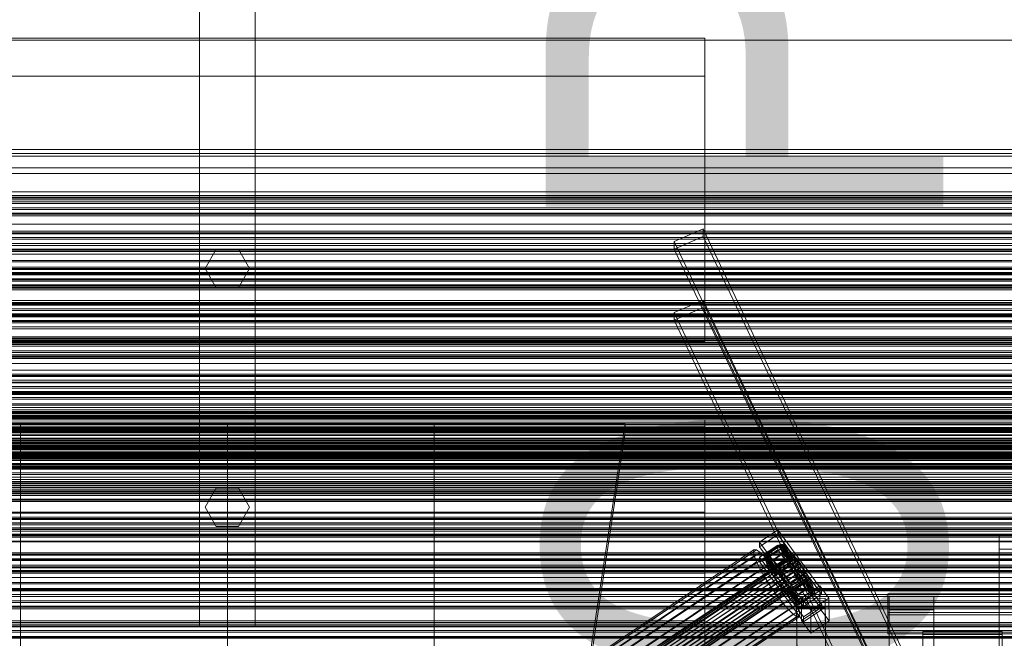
# Model space of a CAD drawing. Header units: millimetres. Extents: x -2233 to 61924, y -68080 to 6847.
# Tile 305 of 656: x -130 to 488, y -32707 to -32319. Entities that reach past the tile are written whole.
import ezdxf

# ---------------------------------------------------------------- set-up
doc = ezdxf.new("R2010")
doc.units = ezdxf.units.MM
for name, color, linetype, lineweight in [('COTAS_P', 1, 'Continuous', 0), ('frontal_C02', 7, 'Continuous', 0), ('frontal_C03', 7, 'Continuous', 0), ('frontal_C03-dry', 7, 'Continuous', 0), ('frontal_tolva', 7, 'Continuous', 0)]:
    doc.layers.add(name, color=color, linetype=linetype, lineweight=lineweight)
doc.dimstyles.new('R19_100', dxfattribs={"dimtxt": 250, "dimasz": 150, "dimexe": 150, "dimexo": 80, "dimgap": 100, "dimtad": 1, "dimtih": 1, "dimtoh": 1, "dimdsep": 46, "dimcen": 0.09, "dimadec": 0, "dimazin": 0, "dimtfac": 1, "dimtdec": 4, "dimtofl": 0, "dimtmove": 0, "dimatfit": 3, "dimfxl": 1, "dimtolj": 1, "dimtzin": 0, "dimarcsym": 0})

# ---------------------------------------------------------------- blocks, each defined once
blk = doc.blocks.new('DIM_R27_53')
at = {"layer": 'COTAS_P'}
for p, q in [((-150, -32000), (550, -32000)), ((550, -32000), (505, -32150)), ((550, -34600), (550, -32000)), ((550, -32000), (595, -32150)), ((550, -34600), (505, -34450)), ((550, -34600), (595, -34450)), ((-150, -34600), (550, -34600))]:
    blk.add_line(p, q, dxfattribs=at)
blk.add_text('2600 P', height=250, rotation=90, dxfattribs=at).set_placement((450, -33300))

msp = doc.modelspace()

# ---------------------------------------------------------------- linework, layer by layer
at = {"layer": 'frontal_C02'}
for p, q in [((-300, -32330.096), (300, -32330.096)), ((300, -32330.096), (300, -32497.005)), ((300, -32330.096), (300, -32353.96)), ((300, -32353.96), (-300, -32353.96)), ((300, -32520.869), (300, -32353.96)), ((280.886, -32457.913), (299.114, -32450.056)), ((299.114, -32454.825), (280.886, -32462.682)), ((299.114, -32450.056), (299.114, -32454.825)), ((299.114, -32450.056), (439.114, -32745.966)), ((439.114, -32750.735), (299.114, -32454.825)), ((280.886, -32462.682), (280.886, -32457.913)), ((420.886, -32753.824), (280.886, -32457.913)), ((420.886, -32758.593), (280.886, -32462.682)), ((300, -32497.005), (-300, -32497.005)), ((280.886, -32502.621), (299.114, -32494.763)), ((299.114, -32494.763), (299.114, -32499.532)), ((299.114, -32494.763), (439.114, -32790.674)), ((300, -32520.869), (300, -32497.005)), ((299.114, -32499.532), (280.886, -32507.39)), ((280.886, -32507.39), (280.886, -32502.621)), ((420.886, -32798.531), (280.886, -32502.621)), ((439.114, -32795.443), (299.114, -32499.532)), ((420.886, -32803.3), (280.886, -32507.39)), ((-300, -32520.869), (300, -32520.869)), ((300, -32570.15), (-300, -32570.15)), ((-130, -32572.359), (-250, -32572.359)), ((-130, -32781.429), (-130, -32572.359)), ((0, -32572.359), (-130, -32572.359)), ((-130, -32578.09), (-130, -32572.359)), ((0, -32781.429), (0, -32572.359)), ((130, -32572.359), (0, -32572.359)), ((0, -32578.09), (0, -32572.359)), ((130, -32781.429), (130, -32572.359)), ((250, -32572.359), (130, -32572.359)), ((130, -32578.09), (130, -32572.359)), ((228.298, -32715.693), (250, -32572.359)), ((250, -32572.359), (250, -32578.09)), ((300, -32578.181), (300, -32570.15)), ((300, -32570.15), (300, -32574.376)), ((300, -32574.376), (-300, -32574.376)), ((300, -32578.181), (-300, -32578.181)), ((-250, -32578.09), (-130, -32578.09)), ((-130, -32578.09), (-130, -32787.159)), ((-130, -32578.09), (0, -32578.09)), ((0, -32578.09), (0, -32787.159)), ((0, -32578.09), (130, -32578.09)), ((130, -32578.09), (130, -32787.159)), ((130, -32578.09), (250, -32578.09)), ((250, -32578.09), (228.298, -32721.423)), ((300, -32574.376), (300, -32590.57)), ((300, -32597.921), (300, -32578.181)), ((300, -32590.57), (-300, -32590.57)), ((300, -32590.57), (300, -32617.629)), ((300, -32597.921), (-300, -32597.921)), ((300, -32628.025), (300, -32597.921)), ((300, -32617.629), (-300, -32617.629)), ((300, -32617.629), (300, -32653.709)), ((300, -32628.025), (-300, -32628.025)), ((300, -32666.441), (300, -32628.025)), ((334.501, -32646.938), (345.969, -32639.269)), ((345.969, -32639.269), (345.981, -32642.249)), ((345.969, -32639.269), (373.501, -32676.791)), ((334.513, -32649.918), (334.501, -32646.938)), ((362.033, -32684.46), (334.501, -32646.938)), ((345.981, -32642.249), (334.513, -32649.918)), ((373.513, -32679.772), (345.981, -32642.249)), ((485, -32868.46), (485, -32641.941)), ((485, -32641.941), (775, -32641.941)), ((485, -32651.486), (485, -32641.941)), ((300, -32653.709), (-300, -32653.709)), ((146.383, -32776.219), (330.692, -32652.964)), ((146.872, -32774.936), (331.181, -32651.681)), ((148.32, -32775.094), (332.629, -32651.839)), ((150.629, -32776.681), (334.938, -32653.427)), ((300, -32653.709), (300, -32696.351)), ((331.181, -32651.681), (330.692, -32652.964)), ((330.692, -32652.964), (331.197, -32655.6)), ((332.629, -32651.839), (331.181, -32651.681)), ((334.938, -32653.427), (332.629, -32651.839)), ((334.513, -32649.918), (362.045, -32687.441)), ((334.539, -32656.475), (346.008, -32648.806)), ((346.02, -32651.787), (334.551, -32659.456)), ((337.95, -32656.336), (334.938, -32653.427)), ((337.64, -32655.776), (347.47, -32649.202)), ((338.005, -32654.816), (347.835, -32648.243)), ((338.017, -32657.748), (347.847, -32651.174)), ((339.088, -32654.934), (348.918, -32648.361)), ((339.111, -32660.597), (348.941, -32654.024)), ((340.816, -32656.122), (350.645, -32649.548)), ((343.069, -32658.298), (352.899, -32651.724)), ((346.008, -32648.806), (346.02, -32651.787)), ((346.008, -32648.806), (373.539, -32686.329)), ((373.551, -32689.309), (346.02, -32651.787)), ((347.835, -32648.243), (347.47, -32649.202)), ((347.47, -32649.202), (353.205, -32657.02)), ((347.47, -32649.202), (347.847, -32651.174)), ((348.918, -32648.361), (347.835, -32648.243)), ((347.835, -32648.243), (353.378, -32656.565)), ((347.847, -32651.174), (353.384, -32657.954)), ((347.847, -32651.174), (348.941, -32654.024)), ((350.645, -32649.548), (348.918, -32648.361)), ((348.918, -32648.361), (353.892, -32656.621)), ((348.941, -32654.024), (353.902, -32659.303)), ((348.941, -32654.024), (350.678, -32657.557)), ((352.899, -32651.724), (350.645, -32649.548)), ((350.645, -32649.548), (354.71, -32657.183)), ((355.525, -32654.741), (352.899, -32651.724)), ((352.899, -32651.724), (355.777, -32658.214)), ((775, -32651.486), (485, -32651.486)), ((485, -32651.486), (485, -32878.005)), ((141.045, -32798.899), (354.844, -32655.924)), ((141.218, -32798.445), (355.017, -32655.469)), ((141.224, -32799.833), (355.022, -32656.858)), ((141.731, -32798.501), (355.53, -32655.525)), ((141.742, -32801.183), (355.541, -32658.208)), ((142.549, -32799.063), (356.348, -32656.088)), ((142.565, -32802.857), (356.363, -32659.881)), ((143.617, -32800.094), (357.415, -32657.119)), ((144.861, -32801.523), (358.659, -32658.547)), ((146.887, -32778.855), (331.197, -32655.6)), ((148.35, -32782.664), (332.659, -32659.41)), ((153.641, -32779.59), (337.95, -32656.336)), ((331.197, -32655.6), (332.659, -32659.41)), ((332.659, -32659.41), (334.981, -32664.133)), ((334.551, -32659.456), (334.539, -32656.475)), ((362.071, -32693.998), (334.539, -32656.475)), ((334.551, -32659.456), (362.083, -32696.978)), ((337.64, -32655.776), (338.005, -32654.816)), ((343.376, -32663.593), (337.64, -32655.776)), ((338.017, -32657.748), (337.64, -32655.776)), ((341.461, -32660.368), (337.95, -32656.336)), ((343.549, -32663.139), (338.005, -32654.816)), ((338.005, -32654.816), (339.088, -32654.934)), ((343.554, -32664.527), (338.017, -32657.748)), ((339.111, -32660.597), (338.017, -32657.748)), ((344.062, -32663.195), (339.088, -32654.934)), ((339.088, -32654.934), (340.816, -32656.122)), ((344.88, -32663.757), (340.816, -32656.122)), ((340.816, -32656.122), (343.069, -32658.298)), ((340.848, -32664.131), (350.678, -32657.557)), ((345.947, -32664.788), (343.069, -32658.298)), ((343.069, -32658.298), (345.695, -32661.314)), ((353.205, -32657.02), (343.376, -32663.593)), ((353.378, -32656.565), (343.549, -32663.139)), ((353.384, -32657.954), (343.554, -32664.527)), ((353.892, -32656.621), (344.062, -32663.195)), ((353.902, -32659.303), (344.073, -32665.877)), ((354.71, -32657.183), (344.88, -32663.757)), ((345.695, -32661.314), (355.525, -32654.741)), ((355.777, -32658.214), (345.947, -32664.788)), ((357.021, -32659.643), (347.191, -32666.217)), ((358.345, -32658.392), (348.515, -32664.966)), ((350.678, -32657.557), (354.725, -32660.977)), ((350.678, -32657.557), (352.938, -32661.533)), ((353.205, -32657.02), (353.378, -32656.565)), ((353.384, -32657.954), (353.205, -32657.02)), ((353.378, -32656.565), (353.892, -32656.621)), ((353.902, -32659.303), (353.384, -32657.954)), ((353.892, -32656.621), (354.71, -32657.183)), ((354.725, -32660.977), (353.902, -32659.303)), ((354.71, -32657.183), (355.777, -32658.214)), ((355.017, -32655.469), (354.844, -32655.924)), ((354.844, -32655.924), (355.022, -32656.858)), ((355.53, -32655.525), (355.017, -32655.469)), ((355.022, -32656.858), (355.541, -32658.208)), ((358.345, -32658.392), (355.525, -32654.741)), ((355.525, -32654.741), (357.021, -32659.643)), ((356.348, -32656.088), (355.53, -32655.525)), ((355.541, -32658.208), (356.363, -32659.881)), ((355.777, -32658.214), (357.021, -32659.643)), ((357.415, -32657.119), (356.348, -32656.088)), ((356.363, -32659.881), (357.434, -32661.765)), ((357.021, -32659.643), (358.357, -32661.373)), ((358.659, -32658.547), (357.415, -32657.119)), ((358.357, -32661.373), (358.345, -32658.392)), ((361.166, -32662.429), (358.345, -32658.392)), ((359.995, -32660.277), (358.659, -32658.547)), ((300, -32666.441), (-300, -32666.441)), ((143.635, -32804.74), (357.434, -32661.765)), ((144.881, -32806.705), (358.68, -32663.73)), ((359.995, -32660.277), (146.196, -32803.252)), ((146.218, -32808.617), (360.017, -32665.642)), ((147.533, -32805.165), (361.332, -32662.189)), ((148.779, -32807.129), (362.578, -32664.154)), ((149.85, -32809.013), (363.648, -32666.037)), ((150.672, -32787.387), (334.981, -32664.133)), ((157.152, -32783.623), (341.461, -32660.368)), ((345.231, -32665.249), (160.922, -32788.504)), ((300, -32710.552), (300, -32666.441)), ((334.981, -32664.133), (338.003, -32669.448)), ((344.073, -32665.877), (339.111, -32660.597)), ((340.848, -32664.131), (339.111, -32660.597)), ((344.895, -32667.551), (340.848, -32664.131)), ((343.108, -32668.107), (340.848, -32664.131)), ((345.231, -32665.249), (341.461, -32660.368)), ((343.108, -32668.107), (352.938, -32661.533)), ((343.549, -32663.139), (343.376, -32663.593)), ((343.376, -32663.593), (343.554, -32664.527)), ((344.062, -32663.195), (343.549, -32663.139)), ((343.554, -32664.527), (344.073, -32665.877)), ((344.88, -32663.757), (344.062, -32663.195)), ((344.073, -32665.877), (344.895, -32667.551)), ((345.947, -32664.788), (344.88, -32663.757)), ((354.725, -32660.977), (344.895, -32667.551)), ((349.002, -32670.646), (345.231, -32665.249)), ((347.191, -32666.217), (345.695, -32661.314)), ((345.695, -32661.314), (348.515, -32664.966)), ((345.739, -32672.254), (355.569, -32665.681)), ((347.191, -32666.217), (345.947, -32664.788)), ((355.796, -32662.86), (345.966, -32669.434)), ((348.527, -32667.946), (347.191, -32666.217)), ((357.042, -32664.825), (347.212, -32671.399)), ((348.515, -32664.966), (348.527, -32667.946)), ((348.515, -32664.966), (351.336, -32669.003)), ((348.527, -32667.946), (358.357, -32661.373)), ((359.693, -32663.285), (349.863, -32669.858)), ((360.939, -32665.25), (351.109, -32671.823)), ((351.336, -32669.003), (361.166, -32662.429)), ((352.938, -32661.533), (355.796, -32662.86)), ((352.938, -32661.533), (355.569, -32665.681)), ((355.796, -32662.86), (354.725, -32660.977)), ((355.569, -32665.681), (357.042, -32664.825)), ((355.569, -32665.681), (358.39, -32669.718)), ((357.042, -32664.825), (355.796, -32662.86)), ((358.378, -32666.738), (357.042, -32664.825)), ((357.434, -32661.765), (358.68, -32663.73)), ((358.357, -32661.373), (359.693, -32663.285)), ((358.68, -32663.73), (360.017, -32665.642)), ((361.166, -32662.429), (359.693, -32663.285)), ((359.693, -32663.285), (360.939, -32665.25)), ((361.332, -32662.189), (359.995, -32660.277)), ((360.017, -32665.642), (361.352, -32667.371)), ((363.797, -32666.577), (360.939, -32665.25)), ((360.939, -32665.25), (362.01, -32667.133)), ((363.797, -32666.577), (361.166, -32662.429)), ((362.578, -32664.154), (361.332, -32662.189)), ((363.648, -32666.037), (362.578, -32664.154)), ((364.471, -32667.711), (363.648, -32666.037)), ((147.554, -32810.347), (361.352, -32667.371)), ((148.798, -32811.776), (362.596, -32668.8)), ((149.865, -32812.806), (363.664, -32669.831)), ((150.672, -32810.686), (364.471, -32667.711)), ((150.683, -32813.369), (364.482, -32670.394)), ((151.191, -32812.036), (364.989, -32669.061)), ((151.196, -32813.425), (364.995, -32670.449)), ((151.369, -32812.97), (365.168, -32669.995)), ((153.694, -32792.703), (338.003, -32669.448)), ((164.693, -32793.901), (349.002, -32670.646)), ((338.003, -32669.448), (341.52, -32674.993)), ((345.966, -32669.434), (343.108, -32668.107)), ((345.739, -32672.254), (343.108, -32668.107)), ((344.895, -32667.551), (345.966, -32669.434)), ((347.212, -32671.399), (345.739, -32672.254)), ((348.56, -32676.292), (345.739, -32672.254)), ((345.966, -32669.434), (347.212, -32671.399)), ((347.212, -32671.399), (348.548, -32673.311)), ((349.863, -32669.858), (348.527, -32667.946)), ((358.378, -32666.738), (348.548, -32673.311)), ((348.56, -32676.292), (358.39, -32669.718)), ((352.519, -32676.191), (349.002, -32670.646)), ((349.863, -32669.858), (351.336, -32669.003)), ((351.109, -32671.823), (349.863, -32669.858)), ((359.714, -32668.467), (349.884, -32675.041)), ((352.18, -32673.707), (351.109, -32671.823)), ((351.109, -32671.823), (353.967, -32673.151)), ((360.958, -32669.896), (351.128, -32676.469)), ((351.336, -32669.003), (353.967, -32673.151)), ((362.01, -32667.133), (352.18, -32673.707)), ((362.025, -32670.927), (352.196, -32677.5)), ((362.833, -32668.807), (353.003, -32675.38)), ((362.843, -32671.489), (353.014, -32678.063)), ((363.351, -32670.157), (353.521, -32676.73)), ((363.357, -32671.545), (353.527, -32678.119)), ((363.53, -32671.091), (353.7, -32677.664)), ((353.967, -32673.151), (363.797, -32666.577)), ((356.228, -32677.127), (366.057, -32670.553)), ((358.39, -32669.718), (358.378, -32666.738)), ((359.714, -32668.467), (358.378, -32666.738)), ((358.39, -32669.718), (361.21, -32673.369)), ((361.21, -32673.369), (359.714, -32668.467)), ((360.958, -32669.896), (359.714, -32668.467)), ((363.836, -32676.386), (360.958, -32669.896)), ((362.025, -32670.927), (360.958, -32669.896)), ((361.352, -32667.371), (362.596, -32668.8)), ((366.057, -32670.553), (362.01, -32667.133)), ((362.01, -32667.133), (362.833, -32668.807)), ((366.09, -32678.562), (362.025, -32670.927)), ((362.843, -32671.489), (362.025, -32670.927)), ((362.596, -32668.8), (363.664, -32669.831)), ((367.794, -32674.086), (362.833, -32668.807)), ((362.833, -32668.807), (363.351, -32670.157)), ((367.817, -32679.749), (362.843, -32671.489)), ((363.357, -32671.545), (362.843, -32671.489)), ((368.888, -32676.936), (363.351, -32670.157)), ((363.351, -32670.157), (363.53, -32671.091)), ((363.53, -32671.091), (363.357, -32671.545)), ((368.9, -32679.867), (363.357, -32671.545)), ((369.265, -32678.908), (363.53, -32671.091)), ((363.664, -32669.831), (364.482, -32670.394)), ((366.057, -32670.553), (363.797, -32666.577)), ((364.989, -32669.061), (364.471, -32667.711)), ((364.482, -32670.394), (364.995, -32670.449)), ((365.168, -32669.995), (364.989, -32669.061)), ((364.995, -32670.449), (365.168, -32669.995)), ((367.794, -32674.086), (366.057, -32670.553)), ((157.211, -32798.248), (341.52, -32674.993)), ((168.21, -32799.446), (352.519, -32676.191)), ((341.52, -32674.993), (345.291, -32680.39)), ((348.548, -32673.311), (348.56, -32676.292)), ((348.548, -32673.311), (349.884, -32675.041)), ((351.38, -32679.943), (348.56, -32676.292)), ((349.884, -32675.041), (351.38, -32679.943)), ((349.884, -32675.041), (351.128, -32676.469)), ((351.128, -32676.469), (354.006, -32682.959)), ((351.128, -32676.469), (352.196, -32677.5)), ((351.38, -32679.943), (361.21, -32673.369)), ((353.003, -32675.38), (352.18, -32673.707)), ((352.18, -32673.707), (356.228, -32677.127)), ((352.196, -32677.5), (356.26, -32685.135)), ((352.196, -32677.5), (353.014, -32678.063)), ((355.541, -32681.507), (352.519, -32676.191)), ((353.521, -32676.73), (353.003, -32675.38)), ((353.003, -32675.38), (357.964, -32680.66)), ((353.014, -32678.063), (357.987, -32686.323)), ((353.014, -32678.063), (353.527, -32678.119)), ((353.7, -32677.664), (353.521, -32676.73)), ((353.521, -32676.73), (359.058, -32683.509)), ((353.527, -32678.119), (353.7, -32677.664)), ((353.527, -32678.119), (359.07, -32686.441)), ((353.7, -32677.664), (359.436, -32685.481)), ((353.967, -32673.151), (356.228, -32677.127)), ((354.006, -32682.959), (363.836, -32676.386)), ((356.228, -32677.127), (357.964, -32680.66)), ((356.26, -32685.135), (366.09, -32678.562)), ((357.964, -32680.66), (367.794, -32674.086)), ((359.058, -32683.509), (368.888, -32676.936)), ((360.882, -32682.003), (372.35, -32674.334)), ((361.21, -32673.369), (363.836, -32676.386)), ((373.501, -32676.791), (362.033, -32684.46)), ((363.836, -32676.386), (366.09, -32678.562)), ((366.09, -32678.562), (367.817, -32679.749)), ((368.888, -32676.936), (367.794, -32674.086)), ((369.265, -32678.908), (368.888, -32676.936)), ((372.35, -32674.334), (372.408, -32688.64)), ((372.35, -32674.334), (378.086, -32682.151)), ((373.513, -32679.772), (373.501, -32676.791)), ((160.982, -32803.645), (345.291, -32680.39)), ((171.232, -32804.761), (355.541, -32681.507)), ((345.291, -32680.39), (349.061, -32685.271)), ((354.006, -32682.959), (351.38, -32679.943)), ((356.26, -32685.135), (354.006, -32682.959)), ((357.863, -32686.23), (355.541, -32681.507)), ((357.646, -32682.462), (375.644, -32682.219)), ((357.646, -32688.424), (357.646, -32682.462)), ((360.514, -32875.867), (357.646, -32682.462)), ((357.964, -32680.66), (359.058, -32683.509)), ((357.987, -32686.323), (367.817, -32679.749)), ((359.058, -32683.509), (359.436, -32685.481)), ((359.07, -32686.441), (368.9, -32679.867)), ((359.436, -32685.481), (369.265, -32678.908)), ((360.939, -32696.309), (360.882, -32682.003)), ((366.618, -32689.82), (360.882, -32682.003)), ((362.033, -32684.46), (362.045, -32687.441)), ((362.045, -32687.441), (373.513, -32679.772)), ((378.086, -32682.151), (366.618, -32689.82)), ((367.817, -32679.749), (368.9, -32679.867)), ((368.9, -32679.867), (369.265, -32678.908)), ((375.644, -32682.219), (375.644, -32688.18)), ((375.644, -32682.219), (378.512, -32875.624)), ((378.143, -32696.457), (378.086, -32682.151)), ((415, -32691.304), (415, -32679.382)), ((415, -32679.382), (760, -32679.382)), ((415, -32692.746), (415, -32679.382)), ((416, -32689.516), (416, -32681.17)), ((416, -32681.17), (444, -32681.17)), ((416, -32895.944), (416, -32681.17)), ((444, -32681.17), (444, -32689.516)), ((444, -32681.17), (444, -32895.944)), ((164.752, -32808.526), (349.061, -32685.271)), ((168.263, -32812.558), (352.572, -32689.304)), ((173.554, -32809.485), (357.863, -32686.23)), ((175.016, -32813.294), (359.326, -32690.039)), ((349.061, -32685.271), (352.572, -32689.304)), ((352.572, -32689.304), (355.584, -32692.213)), ((357.987, -32686.323), (356.26, -32685.135)), ((375.644, -32688.18), (357.646, -32688.424)), ((360.514, -32881.829), (357.646, -32688.424)), ((359.326, -32690.039), (357.863, -32686.23)), ((359.07, -32686.441), (357.987, -32686.323)), ((359.436, -32685.481), (359.07, -32686.441)), ((359.83, -32692.675), (359.326, -32690.039)), ((372.408, -32688.64), (360.939, -32696.309)), ((373.539, -32686.329), (362.071, -32693.998)), ((362.083, -32696.978), (373.551, -32689.309)), ((366.618, -32689.82), (366.675, -32704.126)), ((378.143, -32696.457), (372.408, -32688.64)), ((373.551, -32689.309), (373.539, -32686.329)), ((378.512, -32881.585), (375.644, -32688.18)), ((444, -32689.516), (416, -32689.516)), ((416, -32689.516), (416, -32904.29)), ((444, -32904.29), (444, -32689.516)), ((-300, -32696.351), (300, -32696.351)), ((171.275, -32815.468), (355.584, -32692.213)), ((173.584, -32817.055), (357.893, -32693.801)), ((175.032, -32817.213), (359.341, -32693.958)), ((175.521, -32815.93), (359.83, -32692.675)), ((300, -32696.351), (300, -32742.649)), ((355.584, -32692.213), (357.893, -32693.801)), ((357.893, -32693.801), (359.341, -32693.958)), ((359.341, -32693.958), (359.83, -32692.675)), ((360.939, -32696.309), (366.675, -32704.126)), ((362.071, -32693.998), (362.083, -32696.978)), ((366.675, -32704.126), (378.143, -32696.457)), ((760, -32691.304), (415, -32691.304)), ((415, -32691.304), (415, -32704.668)), ((760, -32692.746), (415, -32692.746)), ((415, -32692.746), (415, -32704.668)), ((437, -32708.371), (437, -32703.19)), ((437, -32703.19), (437, -32705.136)), ((487, -32703.19), (437, -32703.19)), ((487, -32705.136), (487, -32703.19)), ((487, -32703.19), (487, -32708.371)), ((415, -32704.668), (760, -32704.668)), ((437, -32705.136), (437, -32713.912)), ((487, -32705.136), (437, -32705.136)), ((487, -32713.912), (487, -32705.136))]:
    msp.add_line(p, q, dxfattribs=at)
at = {"layer": 'frontal_C03'}
for p, q in [((-1300, -32331.296), (1300, -32331.296)), ((1250, -32400.062), (-1250, -32400.062)), ((1250, -32402.554), (-1250, -32402.554)), ((1250, -32404.381), (-1250, -32404.381)), ((1250, -32411.687), (-1250, -32411.687)), ((1250, -32415.216), (-1250, -32415.216)), ((1250, -32426.838), (-1250, -32426.838)), ((1250, -32429.109), (-1250, -32429.109)), ((1250, -32429.991), (-1250, -32429.991)), ((1250, -32430.644), (-1250, -32430.644)), ((1250, -32431.828), (-1250, -32431.828)), ((1250, -32432.952), (-1250, -32432.952)), ((-1250, -32434.009), (1250, -32434.009)), ((1250, -32436.861), (-1250, -32436.861)), ((1250, -32437.918), (-1250, -32437.918)), ((1250, -32440.226), (-1250, -32440.226)), ((1250, -32440.879), (-1250, -32440.879)), ((1250, -32441.761), (-1250, -32441.761)), ((1250, -32446.975), (-1250, -32446.975)), ((1250, -32451.567), (-1250, -32451.567)), ((1250, -32452.448), (-1250, -32452.448)), ((1250, -32453.087), (-1250, -32453.087)), ((1250, -32453.102), (-1250, -32453.102)), ((1250, -32455.409), (-1250, -32455.409)), ((-1250, -32456.467), (1250, -32456.467)), ((1250, -32459.319), (-1250, -32459.319)), ((1250, -32460.376), (-1250, -32460.376)), ((1250, -32462.683), (-1250, -32462.683)), ((1250, -32463.337), (-1250, -32463.337)), ((1250, -32464.218), (-1250, -32464.218)), ((1250, -32470.726), (-1250, -32470.726)), ((1250, -32474.025), (-1250, -32474.025)), ((1570, -32478.303), (-1570, -32478.303)), ((1570, -32478.562), (-1570, -32478.562)), ((1250, -32474.906), (-1250, -32474.906)), ((1250, -32475.56), (-1250, -32475.56)), ((-1250, -32477.542), (1250, -32477.542)), ((1250, -32477.867), (-1250, -32477.867)), ((-1250, -32478.924), (1250, -32478.924)), ((1570, -32481.347), (-1570, -32481.347)), ((1570, -32482.085), (-1570, -32482.085)), ((1250, -32481.776), (-1250, -32481.776)), ((1250, -32482.834), (-1250, -32482.834)), ((1250, -32485.141), (-1250, -32485.141)), ((1250, -32485.795), (-1250, -32485.795)), ((1250, -32486.676), (-1250, -32486.676)), ((1570, -32487.231), (-1570, -32487.231)), ((1570, -32488.335), (-1570, -32488.335)), ((-1570, -32495.059), (1570, -32495.059)), ((1570, -32496.361), (-1570, -32496.361)), ((1250, -32496.472), (-1250, -32496.472)), ((1250, -32496.482), (-1250, -32496.482)), ((1250, -32497.364), (-1250, -32497.364)), ((1250, -32498.017), (-1250, -32498.017)), ((1570, -32503.639), (-1570, -32503.639)), ((1570, -32504.941), (-1570, -32504.941)), ((1250, -32500.325), (-1250, -32500.325)), ((-1250, -32501.382), (1250, -32501.382)), ((1250, -32503.528), (-1250, -32503.528)), ((1250, -32504.234), (-1250, -32504.234)), ((1250, -32505.291), (-1250, -32505.291)), ((1570, -32511.665), (-1570, -32511.665)), ((1250, -32507.599), (-1250, -32507.599)), ((1250, -32508.252), (-1250, -32508.252)), ((1250, -32509.134), (-1250, -32509.134)), ((1570, -32512.769), (-1570, -32512.769)), ((1570, -32517.915), (-1570, -32517.915)), ((1570, -32518.653), (-1570, -32518.653)), ((1570, -32521.438), (-1570, -32521.438)), ((1570, -32521.697), (-1570, -32521.697)), ((1250, -32518.94), (-1250, -32518.94)), ((1250, -32519.821), (-1250, -32519.821)), ((1250, -32520.475), (-1250, -32520.475)), ((1250, -32522.458), (-1250, -32522.458)), ((1250, -32522.782), (-1250, -32522.782)), ((-1250, -32523.84), (1250, -32523.84)), ((1250, -32526.692), (-1250, -32526.692)), ((1250, -32527.749), (-1250, -32527.749)), ((1250, -32529.274), (-1250, -32529.274)), ((1250, -32530.056), (-1250, -32530.056)), ((1250, -32530.71), (-1250, -32530.71)), ((1250, -32531.591), (-1250, -32531.591)), ((1250, -32541.398), (-1250, -32541.398)), ((1250, -32542.279), (-1250, -32542.279)), ((1250, -32542.932), (-1250, -32542.932)), ((1250, -32545.24), (-1250, -32545.24)), ((-1250, -32546.297), (1250, -32546.297)), ((1250, -32546.913), (-1250, -32546.913)), ((1250, -32549.149), (-1250, -32549.149)), ((1250, -32550.207), (-1250, -32550.207)), ((-1250, -32552.223), (1250, -32552.223)), ((1250, -32552.514), (-1250, -32552.514)), ((1250, -32553.025), (-1250, -32553.025)), ((1250, -32553.167), (-1250, -32553.167)), ((-1250, -32553.605), (1250, -32553.605)), ((1250, -32554.049), (-1250, -32554.049)), ((-1250, -32555.943), (1250, -32555.943)), ((-1250, -32557.072), (1250, -32557.072)), ((-1250, -32560.791), (1250, -32560.791)), ((-1250, -32562.388), (1250, -32562.388)), ((1250, -32563.855), (-1250, -32563.855)), ((1250, -32564.737), (-1250, -32564.737)), ((1250, -32565.39), (-1250, -32565.39)), ((-1250, -32567.235), (1250, -32567.235)), ((1250, -32567.697), (-1250, -32567.697)), ((1250, -32568.172), (-1250, -32568.172)), ((-1250, -32568.755), (1250, -32568.755)), ((-1250, -32569.191), (1250, -32569.191)), ((1250, -32571.607), (-1250, -32571.607)), ((1250, -32572.664), (-1250, -32572.664)), ((1250, -32573.162), (-1250, -32573.162)), ((-1268, -32575.209), (1268, -32575.209)), ((-1268, -32575.433), (1268, -32575.433)), ((-1268, -32575.597), (1268, -32575.597)), ((-1268, -32576.255), (1268, -32576.255)), ((-1268, -32576.572), (1268, -32576.572)), ((-1268, -32577.619), (1268, -32577.619)), ((-1268, -32578.068), (1268, -32578.068)), ((-1268, -32579.431), (1268, -32579.431)), ((-1250, -32574.835), (1250, -32574.835)), ((1250, -32574.972), (-1250, -32574.972)), ((1250, -32575.625), (-1250, -32575.625)), ((1250, -32576.506), (-1250, -32576.506)), ((1250, -32577.017), (-1250, -32577.017)), ((-1268, -32579.981), (1268, -32579.981)), ((-1268, -32581.568), (1268, -32581.568)), ((1268, -32582.182), (-1268, -32582.182)), ((-1268, -32583.886), (1268, -32583.886)), ((-1268, -32584.521), (1268, -32584.521)), ((-1250, -32583.074), (1250, -32583.074)), ((1250, -32584.784), (-1250, -32584.784)), ((-1250, -32585.332), (1250, -32585.332)), ((-1268, -32586.224), (1268, -32586.224)), ((-1268, -32586.838), (1268, -32586.838)), ((-1268, -32588.425), (1268, -32588.425)), ((-1268, -32588.975), (1268, -32588.975)), ((-1268, -32590.339), (1268, -32590.339)), ((-1268, -32590.788), (1268, -32590.788)), ((-1268, -32591.834), (1268, -32591.834)), ((-1268, -32592.151), (1268, -32592.151)), ((1250, -32586.313), (-1250, -32586.313)), ((1250, -32587.194), (-1250, -32587.194)), ((1250, -32587.848), (-1250, -32587.848)), ((1250, -32588.313), (-1250, -32588.313)), ((1250, -32590.155), (-1250, -32590.155)), ((-1250, -32591.212), (1250, -32591.212)), ((-1250, -32591.389), (1250, -32591.389)), ((-1268, -32592.809), (1268, -32592.809)), ((-1268, -32592.973), (1268, -32592.973)), ((-1268, -32593.197), (1268, -32593.197)), ((-1250, -32593.571), (1250, -32593.571)), ((1250, -32594.065), (-1250, -32594.065)), ((1250, -32595.122), (-1250, -32595.122)), ((1250, -32595.619), (-1250, -32595.619)), ((1250, -32597.429), (-1250, -32597.429)), ((1250, -32597.446), (-1250, -32597.446)), ((1250, -32598.083), (-1250, -32598.083)), ((1250, -32598.964), (-1250, -32598.964)), ((-1250, -32599.215), (1250, -32599.215)), ((1250, -32599.938), (-1250, -32599.938)), ((-1250, -32601.171), (1250, -32601.171)), ((-1250, -32606.018), (1250, -32606.018)), ((-1250, -32607.615), (1250, -32607.615)), ((1250, -32608.77), (-1250, -32608.77)), ((1250, -32609.652), (-1250, -32609.652)), ((1250, -32610.305), (-1250, -32610.305)), ((-1250, -32611.334), (1250, -32611.334)), ((-1250, -32612.463), (1250, -32612.463)), ((1250, -32612.613), (-1250, -32612.613)), ((-1250, -32613.67), (1250, -32613.67)), ((-1250, -32614.801), (1250, -32614.801)), ((-1250, -32615.386), (1250, -32615.386)), ((-1250, -32616.183), (1250, -32616.183)), ((1250, -32616.522), (-1250, -32616.522)), ((1250, -32617.579), (-1250, -32617.579)), ((1250, -32619.887), (-1250, -32619.887)), ((1250, -32620.54), (-1250, -32620.54)), ((1250, -32621.422), (-1250, -32621.422)), ((-1500, -32635.017), (1500, -32635.017)), ((1250, -32631.228), (-1250, -32631.228)), ((1250, -32632.109), (-1250, -32632.109)), ((1250, -32632.763), (-1250, -32632.763)), ((1250, -32635.07), (-1250, -32635.07)), ((-1250, -32636.128), (1250, -32636.128)), ((1250, -32638.98), (-1250, -32638.98)), ((1250, -32640.037), (-1250, -32640.037)), ((1500, -32646.426), (-1500, -32646.426)), ((1500, -32646.711), (-1500, -32646.711)), ((1250, -32642.345), (-1250, -32642.345)), ((1250, -32642.998), (-1250, -32642.998)), ((1250, -32643.879), (-1250, -32643.879)), ((1250, -32653.686), (-1250, -32653.686)), ((-1500, -32658.119), (1500, -32658.119)), ((1250, -32654.567), (-1250, -32654.567)), ((1250, -32655.221), (-1250, -32655.221)), ((1250, -32657.528), (-1250, -32657.528)), ((-1250, -32658.585), (1250, -32658.585)), ((1250, -32661.437), (-1250, -32661.437)), ((1250, -32662.495), (-1250, -32662.495)), ((1250, -32664.802), (-1250, -32664.802)), ((1250, -32665.456), (-1250, -32665.456)), ((1250, -32666.337), (-1250, -32666.337)), ((1250, -32676.143), (-1250, -32676.143)), ((1250, -32677.025), (-1250, -32677.025)), ((1250, -32677.678), (-1250, -32677.678)), ((1250, -32679.986), (-1250, -32679.986)), ((-1250, -32681.043), (1250, -32681.043)), ((1250, -32683.895), (-1250, -32683.895)), ((1250, -32684.952), (-1250, -32684.952)), ((1250, -32687.26), (-1250, -32687.26)), ((1250, -32687.913), (-1250, -32687.913)), ((1250, -32688.795), (-1250, -32688.795)), ((1250, -32698.601), (-1250, -32698.601)), ((1250, -32699.482), (-1250, -32699.482)), ((1250, -32700.136), (-1250, -32700.136)), ((1250, -32702.443), (-1250, -32702.443)), ((-1250, -32703.501), (1250, -32703.501)), ((1250, -32706.353), (-1250, -32706.353)), ((1250, -32707.41), (-1250, -32707.41))]:
    msp.add_line(p, q, dxfattribs=at)
at = {"layer": 'frontal_C03-dry'}
for p, q in [((-1290, -32466), (1290, -32466)), ((1290, -32470), (-1290, -32470)), ((1290, -32500.375), (-1290, -32500.375)), ((-1290, -32504.375), (1290, -32504.375)), ((1290, -32534.75), (-1290, -32534.75)), ((-1290, -32538.75), (1290, -32538.75)), ((1250, -32560), (-1250, -32560)), ((-1250, -32566), (1250, -32566)), ((1290, -32569.125), (-1290, -32569.125)), ((-1290, -32573.125), (1290, -32573.125)), ((-1250, -32570), (1250, -32570)), ((-1250, -32594.375), (1250, -32594.375)), ((1290, -32603.5), (-1290, -32603.5)), ((1250, -32600.375), (-1250, -32600.375)), ((1250, -32604.375), (-1250, -32604.375)), ((-1290, -32607.5), (1290, -32607.5)), ((-1250, -32628.75), (1250, -32628.75)), ((1250, -32634.75), (-1250, -32634.75)), ((1290, -32637.875), (-1290, -32637.875)), ((1250, -32638.75), (-1250, -32638.75)), ((-1290, -32641.875), (1290, -32641.875)), ((-1250, -32663.125), (1250, -32663.125)), ((1290, -32672.25), (-1290, -32672.25)), ((1250, -32669.125), (-1250, -32669.125)), ((-1290, -32676.25), (1290, -32676.25)), ((1250, -32673.125), (-1250, -32673.125)), ((-1250, -32697.5), (1250, -32697.5)), ((1250, -32703.5), (-1250, -32703.5)), ((1290, -32706.625), (-1290, -32706.625))]:
    msp.add_line(p, q, dxfattribs=at)
at = {"layer": 'frontal_tolva'}
for p, q in [((-17.5, -32700), (-17.5, -31730)), ((17.5, -32700), (17.5, -31730)), ((-14, -32475), (-7, -32462.876)), ((-7, -32462.876), (7, -32462.876)), ((7, -32462.876), (14, -32475)), ((-7, -32487.124), (-14, -32475)), ((14, -32475), (7, -32487.124)), ((7, -32487.124), (-7, -32487.124)), ((-14, -32625), (-7, -32612.876)), ((-7, -32612.876), (7, -32612.876)), ((7, -32612.876), (14, -32625)), ((-7, -32637.124), (-14, -32625)), ((14, -32625), (7, -32637.124)), ((7, -32637.124), (-7, -32637.124)), ((-1821.5, -32700), (1821.5, -32700)), ((-1725, -32700), (1725, -32700)), ((17.5, -32700), (-17.5, -32700))]:
    msp.add_line(p, q, dxfattribs=at)

# ---------------------------------------------------------------- dimensions: what is measured, and where the dimension line sits
at = {"layer": 'COTAS_P'}
dim = msp.add_aligned_dim(p1=(-150, -34600), p2=(-150, -32000), distance=-700, text='<> P', dimstyle='R19_100', dxfattribs=at)
dim.commit()
dim.dimension.update_dxf_attribs({"geometry": 'DIM_R27_53', "text_midpoint": (550, -33300)})

doc.saveas('drawing.dxf')
